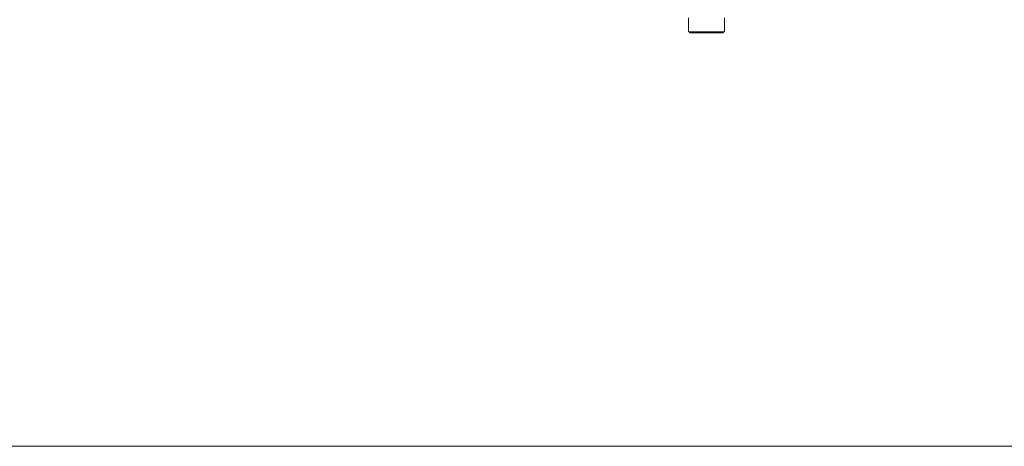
# Model space of a CAD drawing. Header units: millimetres. Extents: x -473 to 23648, y -382 to 1866.
# Tile 491 of 607: x 14429 to 14925, y -382 to -168. Entities that reach past the tile are written whole.
import ezdxf

# ---------------------------------------------------------------- set-up
doc = ezdxf.new("R2010")
doc.units = ezdxf.units.MM
doc.header["$LTSCALE"] = 80
doc.layers.get('0').update_dxf_attribs({"linetype": 'CONTINUOUS'})

msp = doc.modelspace()

# ---------------------------------------------------------------- linework, layer by layer
at = {"color": 0, "linetype": 'Continuous', "lineweight": 0}
for p, q in [((14766.238, -173.886), (14766.238, -166.786)), ((14784.238, -173.886), (14784.238, -166.786)), ((14766.238, -173.886), (14784.238, -173.886)), ((14766.738, -173.886), (14766.738, -174.086)), ((14783.438, -174.386), (14767.038, -174.386)), ((14783.738, -173.886), (14783.738, -174.086))]:
    msp.add_line(p, q, dxfattribs=at)
at = {"lineweight": 0}
msp.add_lwpolyline([(13932.96, 1700.539), (18649.282, 1700.539), (18649.282, -382.445), (13932.96, -382.445)], close=True, dxfattribs=at)
at = {"color": 0, "linetype": 'Continuous', "lineweight": 0}
for centre, start, end in [((14767.038, -174.086), 180, 270.00001), ((14783.438, -174.086), 269.99999, 0)]:
    msp.add_arc(centre, 0.3, start, end, dxfattribs=at)

doc.saveas('drawing.dxf')
